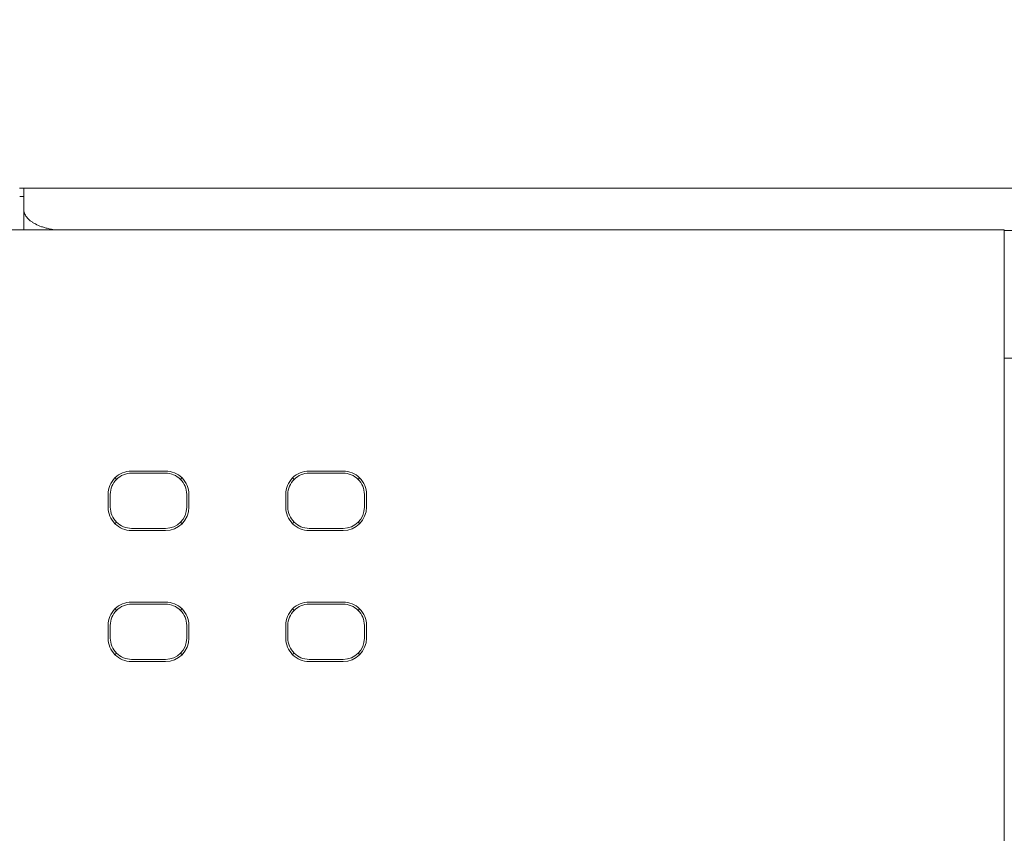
# Model space of a CAD drawing. Header units: millimetres. Extents: x -1114 to 1396, y -630 to 631.
# Tile 620 of 656: x 400 to 423, y 154 to 173. Entities that reach past the tile are written whole.
import ezdxf

# ---------------------------------------------------------------- set-up
doc = ezdxf.new("R2010")
doc.units = ezdxf.units.MM
doc.header["$MEASUREMENT"] = 0

msp = doc.modelspace()

# ---------------------------------------------------------------- linework, layer by layer
at = {"lineweight": 18}
for points, knots in [([(1038.9843, -629.7647), (1038.9843, -629.7647), (-1111.4882, -629.7647), (-1111.4882, -629.7647), (-1111.4882, -629.7647), (-1111.4882, -629.7647), (-1111.4882, 630.7883), (-1111.4882, 630.7883), (-1111.4882, 630.7883), (-1111.4882, 630.7883), (1038.9843, 630.7883), (1038.9843, 630.7883)], [0, 0, 0, 0, 0.3333333, 0.3333333, 0.3333333, 0.3333333, 0.6666667, 0.6666667, 0.6666667, 0.6666667, 1, 1, 1, 1]), ([(399.6864, 168.3846), (399.6864, 168.3874), (399.6864, 168.3902), (399.6864, 168.393), (399.6864, 168.393), (399.6864, 168.5569), (399.6864, 168.7207), (399.6864, 168.8846)], [0, 0, 0, 0, 0.5, 0.5, 0.5, 0.5, 1, 1, 1, 1]), ([(399.6864, 168.3846), (399.6864, 168.3533), (399.6922, 168.3225), (399.7037, 168.292), (399.7037, 168.292), (399.7094, 168.2768), (399.7166, 168.2617), (399.7252, 168.2467), (399.7252, 168.2467), (399.7338, 168.2317), (399.7439, 168.2168), (399.7555, 168.2021), (399.7555, 168.2021), (399.7786, 168.1725), (399.8071, 168.1444), (399.841, 168.1175), (399.841, 168.1175), (399.858, 168.1041), (399.8763, 168.0911), (399.896, 168.0783), (399.896, 168.0783), (399.9157, 168.0656), (399.9368, 168.0532), (399.9594, 168.0413), (399.9594, 168.0413), (400.0046, 168.0174), (400.0542, 167.9958), (400.1081, 167.9767), (400.1081, 167.9767), (400.1351, 167.9671), (400.1632, 167.9582), (400.1925, 167.9499), (400.1925, 167.9499), (400.2071, 167.9457), (400.2221, 167.9417), (400.2373, 167.9379), (400.2373, 167.9379), (400.2526, 167.934), (400.2681, 167.9304), (400.2838, 167.9269), (400.2838, 167.9269), (400.3207, 167.9188), (400.3585, 167.9118), (400.397, 167.906)], [0, 0, 0, 0, 0.0909091, 0.0909091, 0.0909091, 0.0909091, 0.1818182, 0.1818182, 0.1818182, 0.1818182, 0.2727273, 0.2727273, 0.2727273, 0.2727273, 0.3636364, 0.3636364, 0.3636364, 0.3636364, 0.4545455, 0.4545455, 0.4545455, 0.4545455, 0.5454545, 0.5454545, 0.5454545, 0.5454545, 0.6363636, 0.6363636, 0.6363636, 0.6363636, 0.7272727, 0.7272727, 0.7272727, 0.7272727, 0.8181818, 0.8181818, 0.8181818, 0.8181818, 0.9090909, 0.9090909, 0.9090909, 0.9090909, 1, 1, 1, 1]), ([(402.2231, 162.2268), (402.0772, 162.2268), (401.9373, 162.1689), (401.8341, 162.0657), (401.8341, 162.0657), (401.7309, 161.9626), (401.673, 161.8226), (401.673, 161.6768)], [0, 0, 0, 0, 0.5, 0.5, 0.5, 0.5, 1, 1, 1, 1]), ([(402.2231, 162.1768), (402.0904, 162.1768), (401.9633, 162.1241), (401.8695, 162.0303), (401.8695, 162.0303), (401.7757, 161.9365), (401.7231, 161.8094), (401.7231, 161.6768)], [0, 0, 0, 0, 0.5, 0.5, 0.5, 0.5, 1, 1, 1, 1]), ([(403.5731, 161.6768), (403.5731, 161.8226), (403.5152, 161.9626), (403.412, 162.0657), (403.412, 162.0657), (403.3088, 162.1689), (403.1689, 162.2268), (403.0231, 162.2268)], [0, 0, 0, 0, 0.5, 0.5, 0.5, 0.5, 1, 1, 1, 1]), ([(403.5231, 161.6768), (403.5231, 161.8094), (403.4704, 161.9365), (403.3766, 162.0303), (403.3766, 162.0303), (403.2828, 162.1241), (403.1557, 162.1768), (403.0231, 162.1768)], [0, 0, 0, 0, 0.5, 0.5, 0.5, 0.5, 1, 1, 1, 1]), ([(406.4039, 162.2268), (406.258, 162.2268), (406.1181, 162.1689), (406.0149, 162.0657), (406.0149, 162.0657), (405.9118, 161.9626), (405.8538, 161.8226), (405.8538, 161.6768)], [0, 0, 0, 0, 0.5, 0.5, 0.5, 0.5, 1, 1, 1, 1]), ([(406.4039, 162.1768), (406.2713, 162.1768), (406.1441, 162.1241), (406.0504, 162.0303), (406.0504, 162.0303), (405.9566, 161.9365), (405.9039, 161.8094), (405.9039, 161.6768)], [0, 0, 0, 0, 0.5, 0.5, 0.5, 0.5, 1, 1, 1, 1]), ([(407.754, 161.6768), (407.754, 161.8226), (407.696, 161.9626), (407.5929, 162.0657), (407.5929, 162.0657), (407.4897, 162.1689), (407.3498, 162.2268), (407.2039, 162.2268)], [0, 0, 0, 0, 0.5, 0.5, 0.5, 0.5, 1, 1, 1, 1]), ([(407.7039, 161.6768), (407.7039, 161.8094), (407.6512, 161.9365), (407.5575, 162.0303), (407.5575, 162.0303), (407.4637, 162.1241), (407.3365, 162.1768), (407.2039, 162.1768)], [0, 0, 0, 0, 0.5, 0.5, 0.5, 0.5, 1, 1, 1, 1]), ([(401.673, 161.3768), (401.673, 161.2309), (401.7309, 161.091), (401.8341, 160.9878), (401.8341, 160.9878), (401.9373, 160.8846), (402.0772, 160.8267), (402.2231, 160.8267)], [0, 0, 0, 0, 0.5, 0.5, 0.5, 0.5, 1, 1, 1, 1]), ([(401.7231, 161.3768), (401.7231, 161.2442), (401.7757, 161.117), (401.8695, 161.0232), (401.8695, 161.0232), (401.9633, 160.9294), (402.0904, 160.8768), (402.2231, 160.8768)], [0, 0, 0, 0, 0.5, 0.5, 0.5, 0.5, 1, 1, 1, 1]), ([(405.8538, 161.3768), (405.8538, 161.2309), (405.9118, 161.091), (406.0149, 160.9878), (406.0149, 160.9878), (406.1181, 160.8846), (406.258, 160.8267), (406.4039, 160.8267)], [0, 0, 0, 0, 0.5, 0.5, 0.5, 0.5, 1, 1, 1, 1]), ([(405.9039, 161.3768), (405.9039, 161.2442), (405.9566, 161.117), (406.0504, 161.0232), (406.0504, 161.0232), (406.1441, 160.9294), (406.2713, 160.8768), (406.4039, 160.8768)], [0, 0, 0, 0, 0.5, 0.5, 0.5, 0.5, 1, 1, 1, 1]), ([(402.2231, 159.1443), (402.0772, 159.1443), (401.9373, 159.0864), (401.8341, 158.9832), (401.8341, 158.9832), (401.7309, 158.8801), (401.673, 158.7401), (401.673, 158.5943)], [0, 0, 0, 0, 0.5, 0.5, 0.5, 0.5, 1, 1, 1, 1]), ([(402.2231, 159.0943), (402.0904, 159.0943), (401.9633, 159.0416), (401.8695, 158.9478), (401.8695, 158.9478), (401.7757, 158.854), (401.7231, 158.7269), (401.7231, 158.5943)], [0, 0, 0, 0, 0.5, 0.5, 0.5, 0.5, 1, 1, 1, 1]), ([(403.5731, 158.5943), (403.5731, 158.7401), (403.5152, 158.8801), (403.412, 158.9832), (403.412, 158.9832), (403.3088, 159.0864), (403.1689, 159.1443), (403.0231, 159.1443)], [0, 0, 0, 0, 0.5, 0.5, 0.5, 0.5, 1, 1, 1, 1]), ([(403.5231, 158.5943), (403.5231, 158.7269), (403.4704, 158.854), (403.3766, 158.9478), (403.3766, 158.9478), (403.2828, 159.0416), (403.1557, 159.0943), (403.0231, 159.0943)], [0, 0, 0, 0, 0.5, 0.5, 0.5, 0.5, 1, 1, 1, 1]), ([(406.4039, 159.1443), (406.258, 159.1443), (406.1181, 159.0864), (406.0149, 158.9832), (406.0149, 158.9832), (405.9118, 158.8801), (405.8538, 158.7401), (405.8538, 158.5943)], [0, 0, 0, 0, 0.5, 0.5, 0.5, 0.5, 1, 1, 1, 1]), ([(406.4039, 159.0943), (406.2713, 159.0943), (406.1441, 159.0416), (406.0504, 158.9478), (406.0504, 158.9478), (405.9566, 158.854), (405.9039, 158.7269), (405.9039, 158.5943)], [0, 0, 0, 0, 0.5, 0.5, 0.5, 0.5, 1, 1, 1, 1]), ([(407.754, 158.5943), (407.754, 158.7401), (407.696, 158.8801), (407.5929, 158.9832), (407.5929, 158.9832), (407.4897, 159.0864), (407.3498, 159.1443), (407.2039, 159.1443)], [0, 0, 0, 0, 0.5, 0.5, 0.5, 0.5, 1, 1, 1, 1]), ([(407.7039, 158.5943), (407.7039, 158.7269), (407.6512, 158.854), (407.5575, 158.9478), (407.5575, 158.9478), (407.4637, 159.0416), (407.3365, 159.0943), (407.2039, 159.0943)], [0, 0, 0, 0, 0.5, 0.5, 0.5, 0.5, 1, 1, 1, 1]), ([(401.673, 158.2943), (401.673, 158.1484), (401.7309, 158.0085), (401.8341, 157.9053), (401.8341, 157.9053), (401.9373, 157.8021), (402.0772, 157.7442), (402.2231, 157.7442)], [0, 0, 0, 0, 0.5, 0.5, 0.5, 0.5, 1, 1, 1, 1]), ([(401.7231, 158.2943), (401.7231, 158.1617), (401.7757, 158.0345), (401.8695, 157.9407), (401.8695, 157.9407), (401.9633, 157.8469), (402.0904, 157.7943), (402.2231, 157.7943)], [0, 0, 0, 0, 0.5, 0.5, 0.5, 0.5, 1, 1, 1, 1]), ([(405.8538, 158.2943), (405.8538, 158.1484), (405.9118, 158.0085), (406.0149, 157.9053), (406.0149, 157.9053), (406.1181, 157.8021), (406.258, 157.7442), (406.4039, 157.7442)], [0, 0, 0, 0, 0.5, 0.5, 0.5, 0.5, 1, 1, 1, 1]), ([(405.9039, 158.2943), (405.9039, 158.1617), (405.9566, 158.0345), (406.0504, 157.9407), (406.0504, 157.9407), (406.1441, 157.8469), (406.2713, 157.7943), (406.4039, 157.7943)], [0, 0, 0, 0, 0.5, 0.5, 0.5, 0.5, 1, 1, 1, 1])]:
    msp.add_open_spline(points, degree=3, knots=knots, dxfattribs=at)
for points in [[(399.5864, 168.8846), (399.5864, 168.8846), (399.6864, 168.8846), (399.6864, 168.8846)], [(399.6864, 168.8846), (399.6864, 168.8846), (421.8676, 168.8846), (421.8676, 168.8846)], [(423.8676, 168.8846), (423.8676, 168.8846), (421.8676, 168.8846), (421.8676, 168.8846)], [(399.5954, 168.6846), (399.5954, 168.6846), (399.6864, 168.6846), (399.6864, 168.6846)], [(399.6864, 167.9062), (399.6864, 167.9062), (399.6864, 168.3846), (399.6864, 168.3846)], [(366.5621, 167.9062), (366.5621, 167.9062), (422.7676, 167.9062), (422.7676, 167.9062)], [(422.7676, 167.9062), (422.7676, 167.9062), (366.5621, 167.9062), (366.5621, 167.9062)], [(422.7676, 167.9062), (422.7676, 167.9062), (422.7676, 165.9062), (422.7676, 165.9062)], [(422.7676, 167.8846), (422.7676, 167.8846), (422.9676, 167.8846), (422.9676, 167.8846)], [(422.7676, 165.9062), (422.7676, 165.9062), (422.7676, 115.9062), (422.7676, 115.9062)], [(422.9676, 164.8846), (422.9676, 164.8846), (422.7676, 164.8846), (422.7676, 164.8846)], [(401.8695, 162.0303), (401.8695, 162.0303), (401.8348, 162.065), (401.8348, 162.065)], [(402.2231, 162.2268), (402.2231, 162.2268), (403.0231, 162.2268), (403.0231, 162.2268)], [(402.2231, 162.1768), (402.2231, 162.1768), (403.0231, 162.1768), (403.0231, 162.1768)], [(403.4113, 162.065), (403.4113, 162.065), (403.3766, 162.0303), (403.3766, 162.0303)], [(406.0504, 162.0303), (406.0504, 162.0303), (406.0157, 162.065), (406.0157, 162.065)], [(406.4039, 162.2268), (406.4039, 162.2268), (407.2039, 162.2268), (407.2039, 162.2268)], [(406.4039, 162.1768), (406.4039, 162.1768), (407.2039, 162.1768), (407.2039, 162.1768)], [(407.5575, 162.0303), (407.5575, 162.0303), (407.5922, 162.065), (407.5922, 162.065)], [(401.673, 161.6768), (401.673, 161.6768), (401.673, 161.3768), (401.673, 161.3768)], [(401.7231, 161.3768), (401.7231, 161.3768), (401.7231, 161.6768), (401.7231, 161.6768)], [(403.5231, 161.6768), (403.5231, 161.6768), (403.5231, 161.3768), (403.5231, 161.3768)], [(403.5731, 161.6768), (403.5731, 161.6768), (403.5731, 161.3768), (403.5731, 161.3768)], [(405.8538, 161.6768), (405.8538, 161.6768), (405.8538, 161.3768), (405.8538, 161.3768)], [(405.9039, 161.3768), (405.9039, 161.3768), (405.9039, 161.6768), (405.9039, 161.6768)], [(407.7039, 161.6768), (407.7039, 161.6768), (407.7039, 161.3768), (407.7039, 161.3768)], [(407.754, 161.3768), (407.754, 161.3768), (407.754, 161.6768), (407.754, 161.6768)], [(403.0231, 160.8768), (403.2992, 160.8768), (403.523, 161.1006), (403.5231, 161.3768)], [(403.0231, 160.8267), (403.3268, 160.8267), (403.5731, 161.073), (403.5731, 161.3768)], [(407.2039, 160.8768), (407.48, 160.8768), (407.7039, 161.1006), (407.7039, 161.3768)], [(407.2039, 160.8267), (407.5077, 160.8267), (407.754, 161.073), (407.754, 161.3768)], [(401.8695, 161.0232), (401.8695, 161.0232), (401.8348, 160.9885), (401.8348, 160.9885)], [(403.0231, 160.8768), (403.0231, 160.8768), (402.2231, 160.8768), (402.2231, 160.8768)], [(403.3766, 161.0232), (403.3766, 161.0232), (403.4113, 160.9885), (403.4113, 160.9885)], [(406.0504, 161.0232), (406.0504, 161.0232), (406.0157, 160.9885), (406.0157, 160.9885)], [(407.2039, 160.8768), (407.2039, 160.8768), (406.4039, 160.8768), (406.4039, 160.8768)], [(407.5575, 161.0232), (407.5575, 161.0232), (407.5922, 160.9885), (407.5922, 160.9885)], [(402.2231, 160.8267), (402.2231, 160.8267), (403.0231, 160.8267), (403.0231, 160.8267)], [(406.4039, 160.8267), (406.4039, 160.8267), (407.2039, 160.8267), (407.2039, 160.8267)], [(402.2231, 159.1443), (402.2231, 159.1443), (403.0231, 159.1443), (403.0231, 159.1443)], [(402.2231, 159.0943), (402.2231, 159.0943), (403.0231, 159.0943), (403.0231, 159.0943)], [(406.4039, 159.1443), (406.4039, 159.1443), (407.2039, 159.1443), (407.2039, 159.1443)], [(406.4039, 159.0943), (406.4039, 159.0943), (407.2039, 159.0943), (407.2039, 159.0943)], [(401.8695, 158.9478), (401.8695, 158.9478), (401.8348, 158.9825), (401.8348, 158.9825)], [(403.3766, 158.9478), (403.3766, 158.9478), (403.4113, 158.9825), (403.4113, 158.9825)], [(406.0157, 158.9825), (406.0157, 158.9825), (406.0504, 158.9478), (406.0504, 158.9478)], [(407.5575, 158.9478), (407.5575, 158.9478), (407.5922, 158.9825), (407.5922, 158.9825)], [(401.673, 158.5943), (401.673, 158.5943), (401.673, 158.2943), (401.673, 158.2943)], [(401.7231, 158.2943), (401.7231, 158.2943), (401.7231, 158.5943), (401.7231, 158.5943)], [(403.5231, 158.5943), (403.5231, 158.5943), (403.5231, 158.2943), (403.5231, 158.2943)], [(403.5731, 158.5943), (403.5731, 158.5943), (403.5731, 158.2943), (403.5731, 158.2943)], [(405.8538, 158.5943), (405.8538, 158.5943), (405.8538, 158.2943), (405.8538, 158.2943)], [(405.9039, 158.2943), (405.9039, 158.2943), (405.9039, 158.5943), (405.9039, 158.5943)], [(407.7039, 158.5943), (407.7039, 158.5943), (407.7039, 158.2943), (407.7039, 158.2943)], [(407.754, 158.5943), (407.754, 158.5943), (407.754, 158.2943), (407.754, 158.2943)], [(403.0231, 157.7442), (403.3268, 157.7442), (403.5731, 157.9905), (403.5731, 158.2943)], [(403.0231, 157.7943), (403.2992, 157.7943), (403.523, 158.0181), (403.5231, 158.2943)], [(407.2039, 157.7442), (407.5077, 157.7442), (407.754, 157.9905), (407.754, 158.2943)], [(407.2039, 157.7943), (407.48, 157.7943), (407.7039, 158.0181), (407.7039, 158.2943)], [(401.8695, 157.9407), (401.8695, 157.9407), (401.8348, 157.906), (401.8348, 157.906)], [(403.3766, 157.9407), (403.3766, 157.9407), (403.4113, 157.906), (403.4113, 157.906)], [(406.0504, 157.9407), (406.0504, 157.9407), (406.0157, 157.906), (406.0157, 157.906)], [(407.5575, 157.9407), (407.5575, 157.9407), (407.5922, 157.906), (407.5922, 157.906)], [(403.0231, 157.7943), (403.0231, 157.7943), (402.2231, 157.7943), (402.2231, 157.7943)], [(402.2231, 157.7442), (402.2231, 157.7442), (403.0231, 157.7442), (403.0231, 157.7442)], [(407.2039, 157.7943), (407.2039, 157.7943), (406.4039, 157.7943), (406.4039, 157.7943)], [(406.4039, 157.7442), (406.4039, 157.7442), (407.2039, 157.7442), (407.2039, 157.7442)]]:
    msp.add_open_spline(points, degree=3, dxfattribs=at)

doc.saveas('drawing.dxf')
